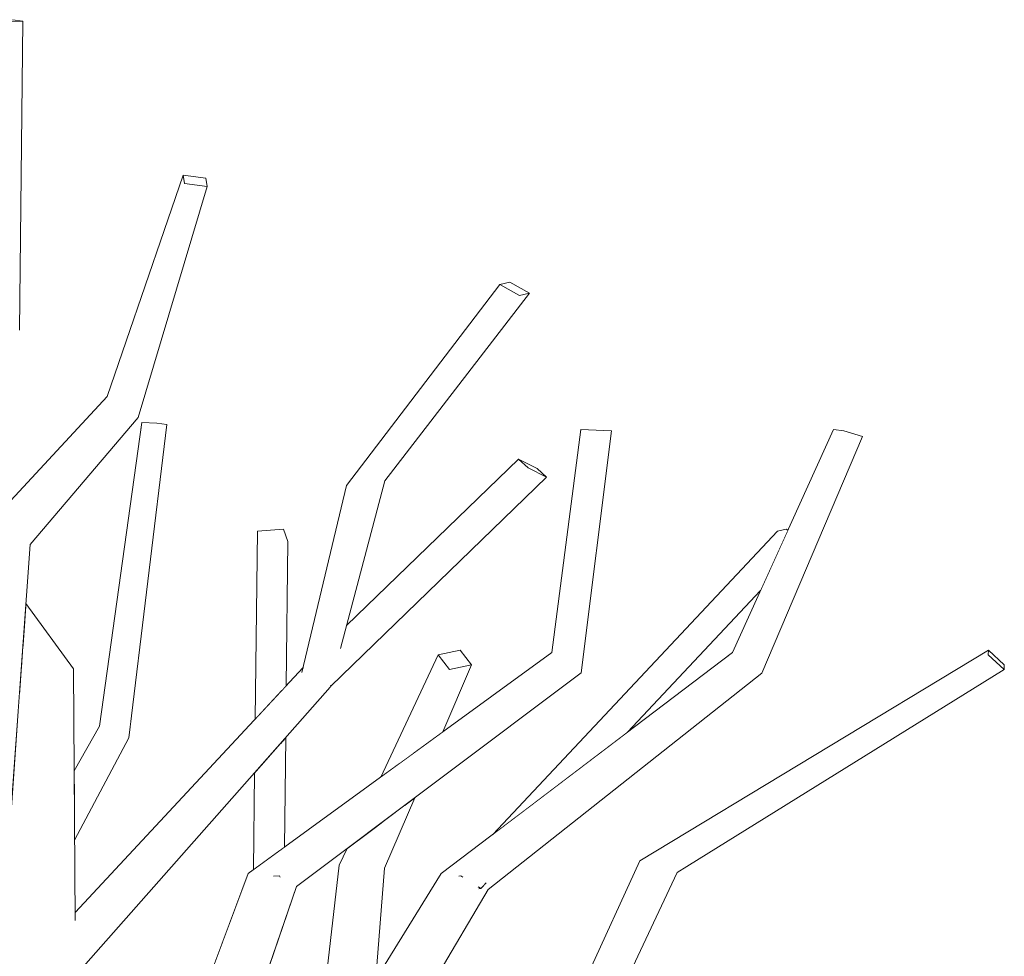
# Model space of a CAD drawing. Extents: x -289599 to -184549, y 66678 to 295474.
# Tile 441 of 656: x -261496 to -261350, y 72230 to 72369. Entities that reach past the tile are written whole.
import ezdxf

# ---------------------------------------------------------------- set-up
doc = ezdxf.new("R2010")
doc.units = 0
doc.header["$MEASUREMENT"] = 0
doc.linetypes.add('Wipeout_Contour', pattern=[1000, 0, -1000])
doc.layers.add('arch drzewa', color=8, linetype='Continuous')
doc.layers.add('arch drzewa_Nr_Pióra__4', color=8, linetype='Continuous', lineweight=9)

msp = doc.modelspace()

# ---------------------------------------------------------------- wipeouts: each hides what was drawn before it
at = {"color": 254, "linetype": 'Wipeout_Contour', "lineweight": 0, "ltscale": 955631.213431}
msp.add_wipeout([(-261495.64, 72322.65), (-261495.17, 72368.3), (-261497.37, 72368.2)], dxfattribs=at).dxf.layer = 'arch drzewa'
at = {"color": 254, "linetype": 'Wipeout_Contour', "lineweight": 0, "ltscale": 1273948.96098038}
msp.add_wipeout([(-261456.93, 72269.44), (-261456.24, 72270.18), (-261456, 72291.44), (-261456.66, 72293.3)], dxfattribs=at).dxf.layer = 'arch drzewa'
at = {"color": 254, "linetype": 'Wipeout_Contour', "lineweight": 0, "ltscale": 1274029.250161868}
msp.add_wipeout([(-261480.71, 72263.49), (-261487.52, 72249.37), (-261487.51, 72247.35), (-261479.48, 72262.49)], dxfattribs=at).dxf.layer = 'arch drzewa'
at = {"color": 254, "linetype": 'Wipeout_Contour', "lineweight": 0, "ltscale": 1273923.085752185}
msp.add_wipeout([(-261457.2, 72245.82), (-261456.52, 72246.32), (-261456.33, 72262.5), (-261457.02, 72261.72)], dxfattribs=at).dxf.layer = 'arch drzewa'
at = {"color": 254, "linetype": 'Wipeout_Contour', "lineweight": 0, "ltscale": 1910875.455709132}
msp.add_wipeout([(-261472.02, 72197.19), (-261468.98, 72202.4), (-261467.58, 72203.95), (-261467.38, 72203.78), (-261454.72, 72240.53), (-261461.89, 72242.42)], dxfattribs=at).dxf.layer = 'arch drzewa'

# ---------------------------------------------------------------- next in the draw order: wipeouts: each hides what was drawn before it
at = {"color": 254, "linetype": 'Wipeout_Contour', "lineweight": 0, "ltscale": 1274193.524549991}
msp.add_wipeout([(-261497.37, 72368.2), (-261495.17, 72368.3), (-261496.69, 72368.51), (-261498.9, 72368.41)], dxfattribs=at).dxf.layer = 'arch drzewa'
at = {"color": 254, "linetype": 'Wipeout_Contour', "lineweight": 0, "ltscale": 955528.760794}
msp.add_wipeout([(-261479.48, 72262.49), (-261473.88, 72308.74), (-261475.37, 72308.95)], dxfattribs=at).dxf.layer = 'arch drzewa'
at = {"color": 254, "linetype": 'Wipeout_Contour', "lineweight": 0, "ltscale": 1273956.965781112}
msp.add_wipeout([(-261460.84, 72265.25), (-261456.93, 72269.44), (-261456.66, 72293.3), (-261460.52, 72293)], dxfattribs=at).dxf.layer = 'arch drzewa'
at = {"color": 254, "linetype": 'Wipeout_Contour', "lineweight": 0, "ltscale": 955366.009358}
msp.add_wipeout([(-261454.72, 72240.53), (-261412.69, 72272.08), (-261417, 72275.06)], dxfattribs=at).dxf.layer = 'arch drzewa'
at = {"color": 254, "linetype": 'Wipeout_Contour', "lineweight": 0, "ltscale": 955524.730047}
msp.add_wipeout([(-261480.71, 72263.49), (-261487.53, 72250.48), (-261487.52, 72249.37)], dxfattribs=at).dxf.layer = 'arch drzewa'
at = {"color": 254, "linetype": 'Wipeout_Contour', "lineweight": 0, "ltscale": 1273929.814382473}
msp.add_wipeout([(-261461.09, 72243), (-261457.2, 72245.82), (-261457.02, 72261.72), (-261460.93, 72257.3)], dxfattribs=at).dxf.layer = 'arch drzewa'
at = {"color": 254, "linetype": 'Wipeout_Contour', "lineweight": 0, "ltscale": 1592425.642802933}
msp.add_wipeout([(-261484.55, 72181.52), (-261482.77, 72180.64), (-261479.59, 72184.22), (-261472.02, 72197.19), (-261461.89, 72242.42)], dxfattribs=at).dxf.layer = 'arch drzewa'
at = {"color": 254, "linetype": 'Wipeout_Contour', "lineweight": 0, "ltscale": 955435.602529}
msp.add_wipeout([(-261457.25, 72242.09), (-261457.81, 72242.04), (-261457.2, 72241.96)], dxfattribs=at).dxf.layer = 'arch drzewa'

# ---------------------------------------------------------------- next in the draw order: linework, layer by layer
at = {"layer": 'arch drzewa_Nr_Pióra__4', "linetype": 'Continuous'}
for p, q in [((-261495.17, 72368.3), (-261497.37, 72368.2)), ((-261496.69, 72368.51), (-261495.17, 72368.3)), ((-261495.64, 72322.65), (-261495.17, 72368.3)), ((-261456.66, 72293.3), (-261460.52, 72293)), ((-261456, 72291.44), (-261456.66, 72293.3))]:
    msp.add_line(p, q, dxfattribs=at)

# ---------------------------------------------------------------- next in the draw order: wipeouts: each hides what was drawn before it
at = {"color": 254, "linetype": 'Wipeout_Contour', "lineweight": 0, "ltscale": 955341.126267}
msp.add_wipeout([(-261408.23, 72307.8), (-261412.73, 72308.02), (-261412.69, 72272.08)], dxfattribs=at).dxf.layer = 'arch drzewa'
at = {"color": 254, "linetype": 'Wipeout_Contour', "lineweight": 0, "ltscale": 1592390.021522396}
msp.add_wipeout([(-261448.55, 72275.2), (-261448.52, 72275.23), (-261448.21, 72275.74), (-261441.68, 72300.44), (-261443.42, 72298.52)], dxfattribs=at).dxf.layer = 'arch drzewa'
at = {"color": 254, "linetype": 'Wipeout_Contour', "lineweight": 0, "ltscale": 1274036.022808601}
msp.add_wipeout([(-261483.83, 72264.2), (-261487.56, 72255.46), (-261487.53, 72250.48), (-261480.71, 72263.49)], dxfattribs=at).dxf.layer = 'arch drzewa'
at = {"color": 254, "linetype": 'Wipeout_Contour', "lineweight": 0, "ltscale": 955279.284583}
msp.add_wipeout([(-261421.2, 72194.42), (-261398.52, 72242.57), (-261402.86, 72243.66)], dxfattribs=at).dxf.layer = 'arch drzewa'
at = {"color": 254, "linetype": 'Wipeout_Contour', "lineweight": 0, "ltscale": 955435.698231}
msp.add_wipeout([(-261457.81, 72242.04), (-261457.25, 72242.09), (-261457.24, 72242.48)], dxfattribs=at).dxf.layer = 'arch drzewa'
at = {"color": 254, "linetype": 'Wipeout_Contour', "lineweight": 0, "ltscale": 1273823.881496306}
msp.add_wipeout([(-261443.38, 72222.09), (-261443.97, 72214.7), (-261429.08, 72240.53), (-261433.35, 72242.42)], dxfattribs=at).dxf.layer = 'arch drzewa'

# ---------------------------------------------------------------- next in the draw order: wipeouts: each hides what was drawn before it
at = {"color": 254, "linetype": 'Wipeout_Contour', "lineweight": 0, "ltscale": 955407.714716}
msp.add_wipeout([(-261441.68, 72300.44), (-261420.3, 72328.15), (-261421.8, 72327.8)], dxfattribs=at).dxf.layer = 'arch drzewa'
at = {"color": 254, "linetype": 'Wipeout_Contour', "lineweight": 0, "ltscale": 955523.312978}
msp.add_wipeout([(-261475.37, 72308.95), (-261480.71, 72263.49), (-261479.48, 72262.49)], dxfattribs=at).dxf.layer = 'arch drzewa'
at = {"color": 254, "linetype": 'Wipeout_Contour', "lineweight": 0, "ltscale": 955342.137968}
msp.add_wipeout([(-261412.73, 72308.02), (-261417, 72275.06), (-261412.69, 72272.08)], dxfattribs=at).dxf.layer = 'arch drzewa'
at = {"color": 254, "linetype": 'Wipeout_Contour', "lineweight": 0, "ltscale": 955189.29482}
msp.add_wipeout([(-261398.52, 72242.57), (-261350.19, 72272.56), (-261352.55, 72274.7)], dxfattribs=at).dxf.layer = 'arch drzewa'
at = {"color": 254, "linetype": 'Wipeout_Contour', "lineweight": 0, "ltscale": 955531.361189}
msp.add_wipeout([(-261487.57, 72257.61), (-261487.56, 72255.46), (-261483.83, 72264.2)], dxfattribs=at).dxf.layer = 'arch drzewa'
at = {"color": 254, "linetype": 'Wipeout_Contour', "lineweight": 0, "ltscale": 955291.514528}
msp.add_wipeout([(-261402.86, 72243.66), (-261423.63, 72197.89), (-261421.2, 72194.42)], dxfattribs=at).dxf.layer = 'arch drzewa'
at = {"color": 254, "linetype": 'Wipeout_Contour', "lineweight": 0, "ltscale": 955375.104113}
msp.add_wipeout([(-261443.38, 72222.09), (-261433.35, 72242.42), (-261443.01, 72226.89)], dxfattribs=at).dxf.layer = 'arch drzewa'
at = {"color": 254, "linetype": 'Wipeout_Contour', "lineweight": 0, "ltscale": 955356.894901}
msp.add_wipeout([(-261430.48, 72242.09), (-261430.66, 72242.04), (-261430.27, 72241.96)], dxfattribs=at).dxf.layer = 'arch drzewa'

# ---------------------------------------------------------------- next in the draw order: linework, layer by layer
at = {"layer": 'arch drzewa_Nr_Pióra__4', "linetype": 'Continuous'}
msp.add_line((-261408.23, 72307.8), (-261412.73, 72308.02), dxfattribs=at)

# ---------------------------------------------------------------- next in the draw order: wipeouts: each hides what was drawn before it
at = {"color": 254, "linetype": 'Wipeout_Contour', "lineweight": 0, "ltscale": 955533.727488}
msp.add_wipeout([(-261480.71, 72263.49), (-261475.37, 72308.95), (-261477.58, 72309.05)], dxfattribs=at).dxf.layer = 'arch drzewa'
at = {"color": 254, "linetype": 'Wipeout_Contour', "lineweight": 0, "ltscale": 1274047.527139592}
msp.add_wipeout([(-261487.67, 72272.66), (-261492, 72271.71), (-261488.22, 72234.5), (-261487.44, 72235.54)], dxfattribs=at).dxf.layer = 'arch drzewa'
at = {"color": 254, "linetype": 'Wipeout_Contour', "lineweight": 0, "ltscale": 955288.400823}
msp.add_wipeout([(-261423.63, 72197.89), (-261402.86, 72243.66), (-261404.02, 72244.31)], dxfattribs=at).dxf.layer = 'arch drzewa'
at = {"color": 254, "linetype": 'Wipeout_Contour', "lineweight": 0, "ltscale": 955356.446172}
msp.add_wipeout([(-261430.11, 72242.48), (-261430.48, 72242.09), (-261430.27, 72241.96)], dxfattribs=at).dxf.layer = 'arch drzewa'
at = {"color": 254, "linetype": 'Wipeout_Contour', "lineweight": 0, "ltscale": 2547612.858493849}
msp.add_wipeout([(-261444.11, 72212.87), (-261444.36, 72209.7), (-261426.44, 72240.07), (-261427.48, 72240.25), (-261427.5, 72240.22), (-261427.79, 72240.15), (-261427.86, 72240.31), (-261429.08, 72240.53)], dxfattribs=at).dxf.layer = 'arch drzewa'

# ---------------------------------------------------------------- next in the draw order: linework, layer by layer
at = {"layer": 'arch drzewa_Nr_Pióra__4', "linetype": 'Continuous'}
msp.add_line((-261473.88, 72308.74), (-261475.37, 72308.95), dxfattribs=at)

# ---------------------------------------------------------------- next in the draw order: wipeouts: each hides what was drawn before it
at = {"color": 254, "linetype": 'Wipeout_Contour', "lineweight": 0, "ltscale": 955530.372035}
msp.add_wipeout([(-261477.58, 72309.05), (-261483.83, 72264.2), (-261480.71, 72263.49)], dxfattribs=at).dxf.layer = 'arch drzewa'
at = {"color": 254, "linetype": 'Wipeout_Contour', "lineweight": 0, "ltscale": 955231.986351}
msp.add_wipeout([(-261352.55, 72274.7), (-261402.86, 72243.66), (-261398.52, 72242.57)], dxfattribs=at).dxf.layer = 'arch drzewa'
at = {"color": 254, "linetype": 'Wipeout_Contour', "lineweight": 0, "ltscale": 1911052.744441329}
msp.add_wipeout([(-261492.03, 72225.01), (-261489.97, 72225.52), (-261489.79, 72232.34), (-261489.2, 72233.07), (-261488.22, 72234.5), (-261492, 72271.71)], dxfattribs=at).dxf.layer = 'arch drzewa'
at = {"color": 254, "linetype": 'Wipeout_Contour', "lineweight": 0, "ltscale": 955297.051657}
msp.add_wipeout([(-261404.02, 72244.31), (-261424.11, 72200.54), (-261423.63, 72197.89)], dxfattribs=at).dxf.layer = 'arch drzewa'
at = {"color": 254, "linetype": 'Wipeout_Contour', "lineweight": 0, "ltscale": 955356.59403}
msp.add_wipeout([(-261430.11, 72242.48), (-261430.66, 72242.04), (-261430.48, 72242.09)], dxfattribs=at).dxf.layer = 'arch drzewa'
at = {"color": 254, "linetype": 'Wipeout_Contour', "lineweight": 0, "ltscale": 955366.796863}
msp.add_wipeout([(-261444.11, 72212.87), (-261429.25, 72240.22), (-261443.97, 72214.7)], dxfattribs=at).dxf.layer = 'arch drzewa'

# ---------------------------------------------------------------- next in the draw order: linework, layer by layer
at = {"layer": 'arch drzewa_Nr_Pióra__4', "linetype": 'Continuous'}
for p, q in [((-261430.48, 72242.09), (-261430.74, 72242.02)), ((-261430.19, 72241.91), (-261430.48, 72242.09))]:
    msp.add_line(p, q, dxfattribs=at)

# ---------------------------------------------------------------- next in the draw order: wipeouts: each hides what was drawn before it
at = {"color": 254, "linetype": 'Wipeout_Contour', "lineweight": 0, "ltscale": 955196.813338}
msp.add_wipeout([(-261402.86, 72243.66), (-261352.55, 72274.7), (-261352.54, 72275.39)], dxfattribs=at).dxf.layer = 'arch drzewa'
at = {"color": 254, "linetype": 'Wipeout_Contour', "lineweight": 0, "ltscale": 1274072.319024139}
msp.add_wipeout([(-261495.61, 72269.7), (-261492.03, 72225.01), (-261492, 72271.71), (-261495.39, 72272.73)], dxfattribs=at).dxf.layer = 'arch drzewa'

# ---------------------------------------------------------------- next in the draw order: wipeouts: each hides what was drawn before it
at = {"color": 254, "linetype": 'Wipeout_Contour', "lineweight": 0, "ltscale": 955563.651473}
msp.add_wipeout([(-261494.86, 72280.02), (-261487.67, 72272.66), (-261494.7, 72282.3)], dxfattribs=at).dxf.layer = 'arch drzewa'
at = {"color": 254, "linetype": 'Wipeout_Contour', "lineweight": 0, "ltscale": 955237.846011}
msp.add_wipeout([(-261352.54, 72275.39), (-261404.02, 72244.31), (-261402.86, 72243.66)], dxfattribs=at).dxf.layer = 'arch drzewa'
at = {"color": 254, "linetype": 'Wipeout_Contour', "lineweight": 0, "ltscale": 1592578.342105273}
msp.add_wipeout([(-261496.64, 72255.28), (-261497.15, 72243.96), (-261496.75, 72226.21), (-261492.03, 72225.01), (-261495.61, 72269.7)], dxfattribs=at).dxf.layer = 'arch drzewa'

# ---------------------------------------------------------------- next in the draw order: wipeouts: each hides what was drawn before it
at = {"color": 254, "linetype": 'Wipeout_Contour', "lineweight": 0, "ltscale": 1274081.604513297}
msp.add_wipeout([(-261494.86, 72280.02), (-261495.15, 72276.09), (-261492, 72271.71), (-261487.67, 72272.66)], dxfattribs=at).dxf.layer = 'arch drzewa'
at = {"color": 254, "linetype": 'Wipeout_Contour', "lineweight": 0, "ltscale": 1273534.840004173}
msp.add_wipeout([(-261350.19, 72272.56), (-261350.19, 72273.24), (-261352.54, 72275.39), (-261352.55, 72274.7)], dxfattribs=at).dxf.layer = 'arch drzewa'

# ---------------------------------------------------------------- next in the draw order: linework, layer by layer
at = {"layer": 'arch drzewa_Nr_Pióra__4', "linetype": 'Continuous'}
for p, q in [((-261352.55, 72274.7), (-261352.54, 72275.39)), ((-261350.19, 72272.56), (-261352.55, 72274.7)), ((-261352.54, 72275.39), (-261350.19, 72273.24)), ((-261350.19, 72273.24), (-261350.19, 72272.56))]:
    msp.add_line(p, q, dxfattribs=at)

# ---------------------------------------------------------------- next in the draw order: wipeouts: each hides what was drawn before it
at = {"color": 254, "linetype": 'Wipeout_Contour', "lineweight": 0, "ltscale": 955565.719124}
msp.add_wipeout([(-261495.15, 72276.09), (-261495.18, 72275.66), (-261492, 72271.71)], dxfattribs=at).dxf.layer = 'arch drzewa'
at = {"color": 254, "linetype": 'Wipeout_Contour', "lineweight": 0, "ltscale": 955466.483516}
msp.add_wipeout([(-261489.96, 72224.49), (-261449.76, 72269.93), (-261453.94, 72272.09)], dxfattribs=at).dxf.layer = 'arch drzewa'

# ---------------------------------------------------------------- next in the draw order: wipeouts: each hides what was drawn before it
at = {"color": 254, "linetype": 'Wipeout_Contour', "lineweight": 0, "ltscale": 1273911.873509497}
msp.add_wipeout([(-261449.76, 72269.93), (-261449.68, 72270.2), (-261448.56, 72275.12), (-261444.51, 72293.63)], dxfattribs=at).dxf.layer = 'arch drzewa'
at = {"color": 254, "linetype": 'Wipeout_Contour', "lineweight": 0, "ltscale": 955565.001248}
msp.add_wipeout([(-261495.39, 72272.73), (-261492, 72271.71), (-261495.18, 72275.66)], dxfattribs=at).dxf.layer = 'arch drzewa'
at = {"color": 254, "linetype": 'Wipeout_Contour', "lineweight": 0, "ltscale": 1592505.003670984}
msp.add_wipeout([(-261490.11, 72224.56), (-261489.96, 72224.49), (-261453.94, 72272.09), (-261489.79, 72232.34), (-261489.97, 72225.52)], dxfattribs=at).dxf.layer = 'arch drzewa'
at = {"color": 254, "linetype": 'Wipeout_Contour', "lineweight": 0, "ltscale": 955395.656907}
msp.add_wipeout([(-261449.63, 72194.42), (-261445.25, 72242.57), (-261448.43, 72243.66)], dxfattribs=at).dxf.layer = 'arch drzewa'

# ---------------------------------------------------------------- next in the draw order: wipeouts: each hides what was drawn before it
at = {"color": 254, "linetype": 'Wipeout_Contour', "lineweight": 0, "ltscale": 955440.028794}
msp.add_wipeout([(-261447.36, 72299.75), (-261449.76, 72269.93), (-261443.42, 72298.52)], dxfattribs=at).dxf.layer = 'arch drzewa'
at = {"color": 254, "linetype": 'Wipeout_Contour', "lineweight": 0, "ltscale": 955575.57381}
msp.add_wipeout([(-261494.07, 72291.03), (-261499.41, 72290.52), (-261497.22, 72247.23)], dxfattribs=at).dxf.layer = 'arch drzewa'
at = {"color": 254, "linetype": 'Wipeout_Contour', "lineweight": 0, "ltscale": 2229428.823539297}
msp.add_wipeout([(-261489.79, 72232.34), (-261453.94, 72272.09), (-261453.78, 72272.74), (-261453.81, 72272.76), (-261453.77, 72272.8), (-261453.75, 72272.86), (-261489.2, 72233.07)], dxfattribs=at).dxf.layer = 'arch drzewa'
at = {"color": 254, "linetype": 'Wipeout_Contour', "lineweight": 0, "ltscale": 955385.338217}
msp.add_wipeout([(-261445.36, 72197.06), (-261441.72, 72243.22), (-261445.25, 72242.57)], dxfattribs=at).dxf.layer = 'arch drzewa'

# ---------------------------------------------------------------- next in the draw order: wipeouts: each hides what was drawn before it
at = {"color": 254, "linetype": 'Wipeout_Contour', "lineweight": 0, "ltscale": 955421.619989}
msp.add_wipeout([(-261421.8, 72327.8), (-261443.42, 72298.52), (-261441.68, 72300.44)], dxfattribs=at).dxf.layer = 'arch drzewa'
at = {"color": 254, "linetype": 'Wipeout_Contour', "lineweight": 0, "ltscale": 955561.226441}
msp.add_wipeout([(-261494.07, 72291.03), (-261478.13, 72309.78), (-261481.86, 72310.99)], dxfattribs=at).dxf.layer = 'arch drzewa'
at = {"color": 254, "linetype": 'Wipeout_Contour', "lineweight": 0, "ltscale": 1592506.061135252}
msp.add_wipeout([(-261488.22, 72234.5), (-261489.2, 72233.07), (-261453.75, 72272.86), (-261487.44, 72236.68), (-261487.44, 72235.54)], dxfattribs=at).dxf.layer = 'arch drzewa'

# ---------------------------------------------------------------- next in the draw order: linework, layer by layer
at = {"layer": 'arch drzewa_Nr_Pióra__4', "linetype": 'Continuous'}
for p, q in [((-261479.48, 72262.49), (-261473.88, 72308.74)), ((-261460.84, 72265.25), (-261460.52, 72293)), ((-261456.24, 72270.18), (-261456, 72291.44)), ((-261487.67, 72272.66), (-261494.7, 72282.3)), ((-261487.44, 72235.5), (-261487.67, 72272.66)), ((-261487.57, 72257.61), (-261483.83, 72264.2)), ((-261487.51, 72247.35), (-261479.48, 72262.49)), ((-261456.52, 72246.32), (-261456.33, 72262.5)), ((-261461.09, 72243), (-261460.93, 72257.3)), ((-261484.55, 72181.52), (-261461.89, 72242.42)), ((-261457.25, 72242.09), (-261458.13, 72242.02)), ((-261457.17, 72241.89), (-261457.25, 72242.09)), ((-261467.38, 72203.78), (-261454.72, 72240.53))]:
    msp.add_line(p, q, dxfattribs=at)

# ---------------------------------------------------------------- next in the draw order: wipeouts: each hides what was drawn before it
at = {"color": 254, "linetype": 'Wipeout_Contour', "lineweight": 0, "ltscale": 955547.221727}
msp.add_wipeout([(-261478.13, 72309.78), (-261467.94, 72343.88), (-261471.3, 72344.34)], dxfattribs=at).dxf.layer = 'arch drzewa'
at = {"color": 254, "linetype": 'Wipeout_Contour', "lineweight": 0, "ltscale": 955413.434958}
msp.add_wipeout([(-261443.42, 72298.52), (-261421.8, 72327.8), (-261424.71, 72329.42)], dxfattribs=at).dxf.layer = 'arch drzewa'
at = {"color": 254, "linetype": 'Wipeout_Contour', "lineweight": 0, "ltscale": 955576.320924}
msp.add_wipeout([(-261481.86, 72310.99), (-261499.41, 72290.52), (-261494.07, 72291.03)], dxfattribs=at).dxf.layer = 'arch drzewa'
at = {"color": 254, "linetype": 'Wipeout_Contour', "lineweight": 0, "ltscale": 955443.610471}
msp.add_wipeout([(-261453.94, 72272.09), (-261449.76, 72269.93), (-261447.36, 72299.75)], dxfattribs=at).dxf.layer = 'arch drzewa'
at = {"color": 254, "linetype": 'Wipeout_Contour', "lineweight": 0, "ltscale": 955392.902124}
msp.add_wipeout([(-261448.43, 72243.66), (-261453.69, 72197.89), (-261449.63, 72194.42)], dxfattribs=at).dxf.layer = 'arch drzewa'

# ---------------------------------------------------------------- next in the draw order: wipeouts: each hides what was drawn before it
at = {"color": 254, "linetype": 'Wipeout_Contour', "lineweight": 0, "ltscale": 955430.255821}
msp.add_wipeout([(-261424.71, 72329.42), (-261447.36, 72299.75), (-261443.42, 72298.52)], dxfattribs=at).dxf.layer = 'arch drzewa'
at = {"color": 254, "linetype": 'Wipeout_Contour', "lineweight": 0, "ltscale": 955571.623776}
msp.add_wipeout([(-261499.41, 72290.52), (-261481.86, 72310.99), (-261482.69, 72312.87)], dxfattribs=at).dxf.layer = 'arch drzewa'
at = {"color": 254, "linetype": 'Wipeout_Contour', "lineweight": 0, "ltscale": 1273828.497265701}
msp.add_wipeout([(-261421.95, 72303.64), (-261420.53, 72302.36), (-261417.79, 72300.96), (-261419.21, 72302.24)], dxfattribs=at).dxf.layer = 'arch drzewa'
at = {"color": 254, "linetype": 'Wipeout_Contour', "lineweight": 0, "ltscale": 955447.783721}
msp.add_wipeout([(-261453.81, 72272.76), (-261453.78, 72272.74), (-261453.77, 72272.8)], dxfattribs=at).dxf.layer = 'arch drzewa'
at = {"color": 254, "linetype": 'Wipeout_Contour', "lineweight": 0, "ltscale": 955381.469018}
msp.add_wipeout([(-261445.25, 72242.57), (-261449.63, 72194.42), (-261445.36, 72197.06)], dxfattribs=at).dxf.layer = 'arch drzewa'

# ---------------------------------------------------------------- next in the draw order: linework, layer by layer
at = {"layer": 'arch drzewa_Nr_Pióra__4', "linetype": 'Continuous'}
for p, q in [((-261487.44, 72236.68), (-261453.75, 72272.86)), ((-261453.81, 72272.76), (-261453.77, 72272.8))]:
    msp.add_line(p, q, dxfattribs=at)

# ---------------------------------------------------------------- next in the draw order: wipeouts: each hides what was drawn before it
at = {"color": 254, "linetype": 'Wipeout_Contour', "lineweight": 0, "ltscale": 955551.906231}
msp.add_wipeout([(-261471.3, 72344.34), (-261481.86, 72310.99), (-261478.13, 72309.78)], dxfattribs=at).dxf.layer = 'arch drzewa'
at = {"color": 254, "linetype": 'Wipeout_Contour', "lineweight": 0, "ltscale": 1273865.26341701}
msp.add_wipeout([(-261420.3, 72328.15), (-261423.22, 72329.77), (-261424.71, 72329.42), (-261421.8, 72327.8)], dxfattribs=at).dxf.layer = 'arch drzewa'
at = {"color": 254, "linetype": 'Wipeout_Contour', "lineweight": 0, "ltscale": 955585.135701}
msp.add_wipeout([(-261482.69, 72312.87), (-261501.66, 72292.45), (-261499.41, 72290.52)], dxfattribs=at).dxf.layer = 'arch drzewa'
at = {"color": 254, "linetype": 'Wipeout_Contour', "lineweight": 0, "ltscale": 2229300.756702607}
msp.add_wipeout([(-261449.71, 72270.11), (-261449.65, 72270.08), (-261417.79, 72300.96), (-261420.53, 72302.36), (-261448.55, 72275.2), (-261448.56, 72275.12), (-261449.68, 72270.2)], dxfattribs=at).dxf.layer = 'arch drzewa'
at = {"color": 254, "linetype": 'Wipeout_Contour', "lineweight": 0, "ltscale": 955398.587666}
msp.add_wipeout([(-261442.78, 72249.49), (-261445.25, 72242.57), (-261441.94, 72250.12)], dxfattribs=at).dxf.layer = 'arch drzewa'

# ---------------------------------------------------------------- next in the draw order: linework, layer by layer
at = {"layer": 'arch drzewa_Nr_Pióra__4', "linetype": 'Continuous'}
for p, q in [((-261424.71, 72329.42), (-261423.22, 72329.77)), ((-261421.8, 72327.8), (-261424.71, 72329.42)), ((-261423.22, 72329.77), (-261420.3, 72328.15)), ((-261420.3, 72328.15), (-261421.8, 72327.8)), ((-261494.07, 72291.03), (-261478.13, 72309.78)), ((-261483.83, 72264.2), (-261477.58, 72309.05)), ((-261475.37, 72308.95), (-261477.58, 72309.05)), ((-261419.21, 72302.24), (-261417.79, 72300.96)), ((-261497.22, 72247.23), (-261494.07, 72291.03)), ((-261449.68, 72270.22), (-261449.76, 72269.93)), ((-261489.96, 72224.49), (-261449.76, 72269.93)), ((-261449.65, 72270.08), (-261449.71, 72270.11))]:
    msp.add_line(p, q, dxfattribs=at)

# ---------------------------------------------------------------- next in the draw order: wipeouts: each hides what was drawn before it
at = {"color": 254, "linetype": 'Wipeout_Contour', "lineweight": 0, "ltscale": 955555.256806}
msp.add_wipeout([(-261481.86, 72310.99), (-261471.3, 72344.34), (-261471.47, 72345.54)], dxfattribs=at).dxf.layer = 'arch drzewa'
at = {"color": 254, "linetype": 'Wipeout_Contour', "lineweight": 0, "ltscale": 955435.161522}
msp.add_wipeout([(-261447.81, 72278.58), (-261448.55, 72275.2), (-261447.8, 72278.58)], dxfattribs=at).dxf.layer = 'arch drzewa'
at = {"color": 254, "linetype": 'Wipeout_Contour', "lineweight": 0, "ltscale": 955388.409134}
msp.add_wipeout([(-261441.72, 72243.22), (-261437.28, 72253.62), (-261438.65, 72252.59)], dxfattribs=at).dxf.layer = 'arch drzewa'
at = {"color": 254, "linetype": 'Wipeout_Contour', "lineweight": 0, "ltscale": 1273872.182870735}
msp.add_wipeout([(-261448.43, 72243.66), (-261445.25, 72242.57), (-261442.78, 72249.49), (-261447.27, 72246.12)], dxfattribs=at).dxf.layer = 'arch drzewa'

# ---------------------------------------------------------------- next in the draw order: linework, layer by layer
at = {"layer": 'arch drzewa_Nr_Pióra__4', "linetype": 'Continuous'}
for p, q in [((-261448.43, 72243.66), (-261447.27, 72246.12)), ((-261453.69, 72197.89), (-261448.43, 72243.66))]:
    msp.add_line(p, q, dxfattribs=at)

# ---------------------------------------------------------------- next in the draw order: wipeouts: each hides what was drawn before it
at = {"color": 254, "linetype": 'Wipeout_Contour', "lineweight": 0, "ltscale": 955557.292578}
msp.add_wipeout([(-261471.47, 72345.54), (-261482.69, 72312.87), (-261481.86, 72310.99)], dxfattribs=at).dxf.layer = 'arch drzewa'
at = {"color": 254, "linetype": 'Wipeout_Contour', "lineweight": 0, "ltscale": 1592350.537640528}
msp.add_wipeout([(-261448.52, 72275.23), (-261420.53, 72302.36), (-261421.95, 72303.64), (-261447.33, 72279.04), (-261448.21, 72275.74)], dxfattribs=at).dxf.layer = 'arch drzewa'
at = {"color": 254, "linetype": 'Wipeout_Contour', "lineweight": 0, "ltscale": 1273858.494384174}
msp.add_wipeout([(-261445.25, 72242.57), (-261441.72, 72243.22), (-261438.65, 72252.59), (-261441.94, 72250.12)], dxfattribs=at).dxf.layer = 'arch drzewa'

# ---------------------------------------------------------------- next in the draw order: linework, layer by layer
at = {"layer": 'arch drzewa_Nr_Pióra__4', "linetype": 'Continuous'}
for p, q in [((-261447.36, 72299.75), (-261424.71, 72329.42)), ((-261441.68, 72300.44), (-261420.3, 72328.15)), ((-261501.66, 72292.45), (-261482.69, 72312.87)), ((-261421.95, 72303.64), (-261419.21, 72302.24)), ((-261420.53, 72302.36), (-261421.95, 72303.64)), ((-261417.79, 72300.96), (-261420.53, 72302.36)), ((-261453.94, 72272.09), (-261447.36, 72299.75)), ((-261448.22, 72275.67), (-261441.68, 72300.44)), ((-261441.72, 72243.22), (-261437.28, 72253.62)), ((-261445.36, 72197.06), (-261441.72, 72243.22)), ((-261443.01, 72226.89), (-261433.35, 72242.42))]:
    msp.add_line(p, q, dxfattribs=at)

# ---------------------------------------------------------------- next in the draw order: wipeouts: each hides what was drawn before it
at = {"color": 254, "linetype": 'Wipeout_Contour', "lineweight": 0, "ltscale": 1274063.989606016}
msp.add_wipeout([(-261471.47, 72345.54), (-261471.3, 72344.34), (-261467.94, 72343.88), (-261468.11, 72345.09)], dxfattribs=at).dxf.layer = 'arch drzewa'
at = {"color": 254, "linetype": 'Wipeout_Contour', "lineweight": 0, "ltscale": 1273854.151785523}
msp.add_wipeout([(-261433.79, 72274.7), (-261439.5, 72258.69), (-261437.58, 72260.09), (-261432.12, 72272.56)], dxfattribs=at).dxf.layer = 'arch drzewa'
at = {"color": 254, "linetype": 'Wipeout_Contour', "lineweight": 0, "ltscale": 955292.927037}
msp.add_wipeout([(-261429.08, 72240.53), (-261389.41, 72272.08), (-261390.35, 72275.06)], dxfattribs=at).dxf.layer = 'arch drzewa'

# ---------------------------------------------------------------- next in the draw order: linework, layer by layer
at = {"layer": 'arch drzewa_Nr_Pióra__4', "linetype": 'Continuous'}
for p, q in [((-261482.69, 72312.87), (-261471.47, 72345.54)), ((-261471.47, 72345.54), (-261468.11, 72345.09)), ((-261471.3, 72344.34), (-261471.47, 72345.54)), ((-261468.11, 72345.09), (-261467.94, 72343.88)), ((-261478.13, 72309.78), (-261467.94, 72343.88)), ((-261467.94, 72343.88), (-261471.3, 72344.34))]:
    msp.add_line(p, q, dxfattribs=at)

# ---------------------------------------------------------------- next in the draw order: wipeouts: each hides what was drawn before it
at = {"color": 254, "linetype": 'Wipeout_Contour', "lineweight": 0, "ltscale": 955396.049783}
msp.add_wipeout([(-261433.79, 72274.7), (-261442.3, 72256.66), (-261439.5, 72258.69)], dxfattribs=at).dxf.layer = 'arch drzewa'
at = {"color": 254, "linetype": 'Wipeout_Contour', "lineweight": 0, "ltscale": 955285.238429}
msp.add_wipeout([(-261426.44, 72240.07), (-261386, 72272.01), (-261389.41, 72272.08)], dxfattribs=at).dxf.layer = 'arch drzewa'

# ---------------------------------------------------------------- next in the draw order: wipeouts: each hides what was drawn before it
at = {"color": 254, "linetype": 'Wipeout_Contour', "lineweight": 0, "ltscale": 2547560.763766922}
msp.add_wipeout([(-261429.08, 72240.53), (-261427.86, 72240.31), (-261427.96, 72240.51), (-261427.87, 72240.46), (-261426.79, 72240.98), (-261427.48, 72240.25), (-261426.44, 72240.07), (-261389.41, 72272.08)], dxfattribs=at).dxf.layer = 'arch drzewa'

# ---------------------------------------------------------------- next in the draw order: linework, layer by layer
at = {"layer": 'arch drzewa_Nr_Pióra__4', "linetype": 'Continuous'}
for p, q in [((-261424.11, 72200.54), (-261404.02, 72244.31)), ((-261421.2, 72194.42), (-261398.52, 72242.57))]:
    msp.add_line(p, q, dxfattribs=at)

# ---------------------------------------------------------------- next in the draw order: wipeouts: each hides what was drawn before it
at = {"color": 254, "linetype": 'Wipeout_Contour', "lineweight": 0, "ltscale": 955250.077202}
msp.add_wipeout([(-261389.41, 72272.08), (-261373.89, 72307.8), (-261375.4, 72308.02)], dxfattribs=at).dxf.layer = 'arch drzewa'
at = {"color": 254, "linetype": 'Wipeout_Contour', "lineweight": 0, "ltscale": 1273842.536868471}
msp.add_wipeout([(-261432.12, 72272.56), (-261435.77, 72261.41), (-261433.13, 72263.33), (-261428.9, 72273.24)], dxfattribs=at).dxf.layer = 'arch drzewa'
at = {"color": 254, "linetype": 'Wipeout_Contour', "lineweight": 0, "ltscale": 955347.460846}
msp.add_wipeout([(-261427.5, 72240.22), (-261427.96, 72240.51), (-261427.79, 72240.15)], dxfattribs=at).dxf.layer = 'arch drzewa'

# ---------------------------------------------------------------- next in the draw order: wipeouts: each hides what was drawn before it
at = {"color": 254, "linetype": 'Wipeout_Contour', "lineweight": 0, "ltscale": 955256.769802}
msp.add_wipeout([(-261375.4, 72308.02), (-261390.35, 72275.06), (-261389.41, 72272.08)], dxfattribs=at).dxf.layer = 'arch drzewa'
at = {"color": 254, "linetype": 'Wipeout_Contour', "lineweight": 0, "ltscale": 955387.2398}
msp.add_wipeout([(-261432.12, 72272.56), (-261437.58, 72260.09), (-261435.77, 72261.41)], dxfattribs=at).dxf.layer = 'arch drzewa'
at = {"color": 254, "linetype": 'Wipeout_Contour', "lineweight": 0, "ltscale": 955346.613686}
msp.add_wipeout([(-261427.87, 72240.46), (-261427.5, 72240.22), (-261426.79, 72240.98)], dxfattribs=at).dxf.layer = 'arch drzewa'

# ---------------------------------------------------------------- next in the draw order: linework, layer by layer
at = {"layer": 'arch drzewa_Nr_Pióra__4', "linetype": 'Continuous'}
for p, q in [((-261444.36, 72209.7), (-261426.44, 72240.07)), ((-261427.5, 72240.22), (-261427.91, 72240.48)), ((-261427.82, 72240.15), (-261427.5, 72240.22)), ((-261427.5, 72240.22), (-261426.72, 72241.05))]:
    msp.add_line(p, q, dxfattribs=at)

# ---------------------------------------------------------------- next in the draw order: wipeouts: each hides what was drawn before it
at = {"color": 254, "linetype": 'Wipeout_Contour', "lineweight": 0, "ltscale": 955242.290621}
msp.add_wipeout([(-261386, 72272.01), (-261371.15, 72306.95), (-261373.89, 72307.8)], dxfattribs=at).dxf.layer = 'arch drzewa'
at = {"color": 254, "linetype": 'Wipeout_Contour', "lineweight": 0, "ltscale": 1273844.55651926}
msp.add_wipeout([(-261432.12, 72272.56), (-261428.9, 72273.24), (-261430.57, 72275.39), (-261433.79, 72274.7)], dxfattribs=at).dxf.layer = 'arch drzewa'

# ---------------------------------------------------------------- next in the draw order: linework, layer by layer
at = {"layer": 'arch drzewa_Nr_Pióra__4', "linetype": 'Continuous'}
for p, q in [((-261442.3, 72256.66), (-261433.79, 72274.7)), ((-261433.79, 72274.7), (-261430.57, 72275.39)), ((-261432.12, 72272.56), (-261433.79, 72274.7)), ((-261430.57, 72275.39), (-261428.9, 72273.24)), ((-261433.13, 72263.33), (-261428.9, 72273.24)), ((-261428.9, 72273.24), (-261432.12, 72272.56))]:
    msp.add_line(p, q, dxfattribs=at)

# ---------------------------------------------------------------- next in the draw order: wipeouts: each hides what was drawn before it
at = {"color": 254, "linetype": 'Wipeout_Contour', "lineweight": 0, "ltscale": 955250.407226}
msp.add_wipeout([(-261373.89, 72307.8), (-261389.41, 72272.08), (-261386, 72272.01)], dxfattribs=at).dxf.layer = 'arch drzewa'

# ---------------------------------------------------------------- next in the draw order: linework, layer by layer
at = {"layer": 'arch drzewa_Nr_Pióra__4', "linetype": 'Continuous'}
for p, q in [((-261373.89, 72307.8), (-261375.4, 72308.02)), ((-261371.15, 72306.95), (-261373.89, 72307.8))]:
    msp.add_line(p, q, dxfattribs=at)

# ---------------------------------------------------------------- next in the draw order: wipeouts: each hides what was drawn before it
at = {"color": 254, "linetype": 'Wipeout_Contour', "lineweight": 0, "ltscale": 1592138.159188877}
msp.add_wipeout([(-261382.4, 72293.3), (-261422.29, 72250.81), (-261405.83, 72263.31), (-261386.19, 72284.22), (-261382.15, 72293.14)], dxfattribs=at).dxf.layer = 'arch drzewa'

# ---------------------------------------------------------------- next in the draw order: wipeouts: each hides what was drawn before it
at = {"color": 254, "linetype": 'Wipeout_Contour', "lineweight": 0, "ltscale": 1273734.211715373}
msp.add_wipeout([(-261383.67, 72293), (-261425.72, 72248.21), (-261422.29, 72250.81), (-261382.4, 72293.3)], dxfattribs=at).dxf.layer = 'arch drzewa'

# ---------------------------------------------------------------- next in the draw order: linework, layer by layer
at = {"layer": 'arch drzewa_Nr_Pióra__4', "linetype": 'Continuous'}
for p, q in [((-261417, 72275.06), (-261412.73, 72308.02)), ((-261390.35, 72275.06), (-261375.4, 72308.02)), ((-261412.69, 72272.08), (-261408.23, 72307.8)), ((-261386, 72272.01), (-261371.15, 72306.95)), ((-261447.33, 72279.04), (-261421.95, 72303.64)), ((-261449.65, 72270.08), (-261417.79, 72300.96)), ((-261425.72, 72248.21), (-261383.67, 72293)), ((-261382.4, 72293.3), (-261383.67, 72293)), ((-261382.15, 72293.14), (-261382.4, 72293.3)), ((-261405.83, 72263.31), (-261386.19, 72284.22)), ((-261461.89, 72242.42), (-261417, 72275.06)), ((-261433.35, 72242.42), (-261390.35, 72275.06)), ((-261404.02, 72244.31), (-261352.54, 72275.39)), ((-261454.72, 72240.53), (-261412.69, 72272.08)), ((-261426.44, 72240.07), (-261386, 72272.01)), ((-261398.52, 72242.57), (-261350.19, 72272.56))]:
    msp.add_line(p, q, dxfattribs=at)

doc.saveas('drawing.dxf')
